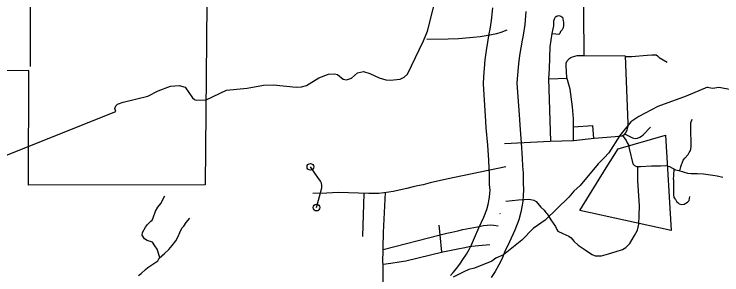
# Model space of a CAD drawing. Extents: x 1377389 to 1380723, y 1168351 to 1170484.
# Drawn here: x 1378680.8 to 1378786.6, y 1168958.4 to 1168997.5 of the extents above; entities that cross this region are included whole.
import ezdxf

# ---------------------------------------------------------------- set-up
doc = ezdxf.new("R2010")
doc.units = 0
doc.layers.add('B_Fill', color=7, linetype='Continuous')

msp = doc.modelspace()

# ---------------------------------------------------------------- linework, layer by layer
at = {"layer": 'B_Fill'}
for points in [[(1378713.89, 1169042.63), (1378709.98, 1169042.59), (1378709.33, 1168971.91), (1378682.9, 1168971.87), (1378682.95, 1168989.04), (1378655.79, 1168988.68)], [(1378683.24, 1169042.11), (1378683.13, 1168989.64)], [(1378766.03, 1168991.31), (1378765.94, 1168997.68), (1378765.92, 1169003.59), (1378765.9, 1169003.86)], [(1378675.07, 1168974.57), (1378695.97, 1168982.9), (1378695.82, 1168983.36), (1378695.99, 1168983.74), (1378696.23, 1168983.99), (1378697.06, 1168984.29), (1378700.73, 1168985.21), (1378702.29, 1168986), (1378704.13, 1168986.71), (1378705.45, 1168986.8), (1378706.35, 1168986.52), (1378707.42, 1168984.96), (1378707.73, 1168984.71), (1378707.97, 1168984.59), (1378709.47, 1168984.64), (1378712.51, 1168986.07), (1378715.61, 1168986.38), (1378718.06, 1168986.86), (1378719.53, 1168986.89), (1378722.95, 1168986.55), (1378723.73, 1168986.58), (1378724.5, 1168986.8), (1378726.32, 1168987.94), (1378727.76, 1168988.47), (1378728.68, 1168988.54), (1378729.14, 1168988.43), (1378729.99, 1168987.76), (1378730.49, 1168987.64), (1378731.19, 1168987.91), (1378732.09, 1168988.69), (1378733.02, 1168988.87), (1378733.94, 1168988.61), (1378735.34, 1168987.96), (1378736.34, 1168987.65), (1378737.02, 1168987.6), (1378738.47, 1168987.75), (1378739.11, 1168988.03), (1378739.61, 1168988.48), (1378741.98, 1168993.46), (1378742.56, 1168994.93), (1378744.29, 1169001.67)], [(1378751.87, 1168971.98), (1378751.87, 1168973.54), (1378751.81, 1168974.38), (1378751.73, 1168975.61), (1378751.62, 1168977.88), (1378751.38, 1168980.46), (1378751.33, 1168981.38), (1378750.96, 1168987.06), (1378750.99, 1168988.09), (1378751.21, 1168990.63), (1378751.4, 1168992.03), (1378751.81, 1168994.53), (1378751.96, 1168995.21), (1378752.15, 1168996.53), (1378752.33, 1168998.4)], [(1378757.3, 1168997.88), (1378757.12, 1168995.93), (1378756.89, 1168994.32), (1378756.72, 1168993.59), (1378756.35, 1168991.28), (1378756.18, 1168990.06), (1378755.98, 1168987.79), (1378755.96, 1168987.15), (1378756.32, 1168981.69), (1378756.37, 1168980.83), (1378756.61, 1168978.23), (1378756.72, 1168975.9), (1378756.8, 1168974.72), (1378756.87, 1168973.72), (1378756.87, 1168972.15)], [(1378761.01, 1168978.48), (1378760.75, 1168987.81), (1378760.82, 1168989.31), (1378760.91, 1168992.6), (1378761.24, 1168994.56), (1378761.5, 1168995.74), (1378761.5, 1168996.46), (1378761.52, 1168996.61), (1378761.57, 1168996.78), (1378761.66, 1168996.98), (1378761.73, 1168997.06), (1378761.83, 1168997.14), (1378761.95, 1168997.2), (1378762.09, 1168997.24), (1378762.2, 1168997.26), (1378762.35, 1168997.24), (1378762.54, 1168997.17), (1378762.67, 1168997.08), (1378762.75, 1168996.98), (1378762.8, 1168996.91), (1378762.84, 1168996.7), (1378762.87, 1168996.52), (1378762.9, 1168996.23), (1378762.9, 1168995.8), (1378762.87, 1168995.41), (1378762.71, 1168995.15)], [(1378742.49, 1168993.72), (1378745.68, 1168993.76), (1378747.24, 1168993.84), (1378749.41, 1168994.04), (1378750.48, 1168994.11), (1378751.38, 1168994.29), (1378752.97, 1168994.6), (1378753.58, 1168994.79), (1378754.48, 1168995.15)], [(1378762.71, 1168995.15), (1378762.48, 1168994.86), (1378762.36, 1168994.6), (1378762.21, 1168994.45), (1378761.77, 1168994.48), (1378761.24, 1168994.55)], [(1378764.41, 1168978.53), (1378764.41, 1168981.8), (1378764.25, 1168983.59), (1378763.92, 1168986.24), (1378763.43, 1168987.97), (1378763.3, 1168989.73), (1378763.33, 1168990.15), (1378763.45, 1168990.49), (1378763.65, 1168990.71), (1378763.73, 1168990.81), (1378764.02, 1168990.99), (1378764.28, 1168991.07), (1378764.96, 1168991.26), (1378765.88, 1168991.29), (1378772.14, 1168991.23), (1378772.53, 1168981.11), (1378772.53, 1168980.69), (1378772.37, 1168980.13), (1378772.24, 1168979.78), (1378771.88, 1168979.35), (1378771.58, 1168979.22), (1378770.64, 1168979.09), (1378767.51, 1168978.86), (1378764.41, 1168978.53), (1378760.95, 1168978.4), (1378754.11, 1168978.08)], [(1378772.15, 1168991.14), (1378773.07, 1168991.14), (1378775.46, 1168991.35), (1378776.14, 1168991.38), (1378776.5, 1168991.4), (1378776.76, 1168991.37), (1378776.97, 1168991.25), (1378777.25, 1168991.01), (1378778.44, 1168990.29)], [(1378760.75, 1168987.77), (1378763.46, 1168987.88)], [(1378784.47, 1168986.53), (1378781.27, 1168985.18), (1378777.05, 1168983.67), (1378774.18, 1168982.14), (1378772.99, 1168981.34), (1378771.33, 1168979.31), (1378769.68, 1168976.72), (1378769.02, 1168975.96), (1378768.09, 1168975.05), (1378765.42, 1168971.83), (1378764.45, 1168970.96), (1378763.7, 1168970.07), (1378760.19, 1168966.65), (1378758.39, 1168965.37), (1378756.71, 1168963.66), (1378753.93, 1168961.43), (1378752.8, 1168960.92), (1378752.18, 1168960.48), (1378749.62, 1168959.44), (1378748.76, 1168959.23), (1378747.94, 1168958.87), (1378746.42, 1168958.12)], [(1378784.47, 1168986.53), (1378785.2, 1168986.37), (1378786.22, 1168986.52), (1378787.98, 1168986.21)], [(1378780.31, 1168974.04), (1378780.49, 1168974.64), (1378780.57, 1168974.99), (1378780.65, 1168975.18), (1378780.84, 1168975.61), (1378781.08, 1168975.92), (1378781.58, 1168976.47), (1378781.74, 1168976.74), (1378781.89, 1168976.94), (1378781.97, 1168977.25), (1378782.01, 1168977.71), (1378782.01, 1168978.26), (1378781.97, 1168979.97), (1378781.97, 1168981.18), (1378782.17, 1168981.76)], [(1378764.41, 1168980.59), (1378767.28, 1168980.81), (1378767.42, 1168978.85)], [(1378772.03, 1168979.54), (1378772.75, 1168979.2), (1378773.03, 1168979.07), (1378773.22, 1168978.96), (1378773.66, 1168978.88), (1378773.97, 1168978.91), (1378774.34, 1168979.04), (1378774.57, 1168979.22), (1378774.86, 1168979.43), (1378775.93, 1168980.58)], [(1378778.16, 1168979.35), (1378779, 1168965.07), (1378765.34, 1168968.08), (1378769.29, 1168974.45)], [(1378769.29, 1168974.45), (1378771.08, 1168977.31), (1378778.16, 1168979.35)], [(1378771.74, 1168979.29), (1378772.28, 1168978.57), (1378772.46, 1168978.2), (1378772.62, 1168977.92), (1378772.72, 1168977.34), (1378773.29, 1168975.09), (1378773.53, 1168974.81), (1378773.84, 1168974.65), (1378774.44, 1168974.68), (1378776.06, 1168974.78), (1378777.45, 1168974.78), (1378778.15, 1168974.81), (1378778.44, 1168974.78), (1378778.8, 1168974.68), (1378779.2, 1168974.44), (1378779.69, 1168974.18), (1378780.19, 1168974.08), (1378780.82, 1168973.87), (1378781.49, 1168973.68), (1378782.02, 1168973.6), (1378782.51, 1168973.6), (1378782.96, 1168973.6), (1378783.84, 1168973.55), (1378784.55, 1168973.47), (1378785.25, 1168973.37), (1378785.88, 1168973.27)], [(1378725.97, 1168968.51), (1378726.42, 1168970.15), (1378726.76, 1168971.48), (1378726.79, 1168971.82), (1378726.73, 1168972.15), (1378726.6, 1168972.45), (1378726.09, 1168973.15), (1378725.06, 1168974.61)], [(1378754.3, 1168974.6), (1378745.42, 1168972.75), (1378742.99, 1168972.2), (1378741.92, 1168971.94), (1378741.11, 1168971.76), (1378740.42, 1168971.62), (1378739.47, 1168971.37), (1378737.47, 1168970.93), (1378736.82, 1168970.8), (1378735.32, 1168970.62), (1378733.81, 1168970.6), (1378729.2, 1168970.76), (1378727.55, 1168970.68), (1378725.41, 1168970.62)], [(1378774.05, 1168972.53), (1378774.05, 1168974.66)], [(1378779.38, 1168972.72), (1378779.43, 1168973.34), (1378779.46, 1168974.3)], [(1378785.88, 1168973.27), (1378786.74, 1168973.06)], [(1378746.03, 1168958.35), (1378746.4, 1168958.79), (1378746.95, 1168959.44), (1378747.54, 1168960.19), (1378747.87, 1168960.72), (1378748.41, 1168961.54), (1378748.81, 1168962.26), (1378749.14, 1168962.92), (1378749.6, 1168963.97), (1378750.28, 1168965.47), (1378751.02, 1168967.09), (1378751.46, 1168968.21), (1378751.64, 1168968.96), (1378751.81, 1168969.76), (1378751.87, 1168970.12), (1378751.92, 1168970.61), (1378751.93, 1168971.12), (1378751.87, 1168971.98)], [(1378756.87, 1168972.15), (1378756.93, 1168971.24), (1378756.91, 1168970.29), (1378756.83, 1168969.47), (1378756.73, 1168968.86), (1378756.52, 1168967.84), (1378756.23, 1168966.68), (1378755.62, 1168965.13), (1378754.83, 1168963.41), (1378754.17, 1168961.95), (1378753.68, 1168960.8), (1378753.24, 1168959.93), (1378752.69, 1168958.93), (1378752.08, 1168958.03)], [(1378754.3, 1168969.5), (1378756.2, 1168969.66), (1378757.05, 1168969.72), (1378757.67, 1168969.77), (1378758.02, 1168969.72), (1378758.46, 1168969.63), (1378758.81, 1168969.42), (1378759.54, 1168968.6), (1378760.01, 1168968.13), (1378760.3, 1168967.78), (1378760.48, 1168967.58), (1378760.74, 1168967.2), (1378761.03, 1168966.7), (1378761.73, 1168965.7), (1378761.94, 1168965.23), (1378762.06, 1168964.97), (1378762.82, 1168964.65), (1378763.29, 1168964.44), (1378763.7, 1168964.24), (1378764.05, 1168964), (1378764.49, 1168963.48), (1378765.1, 1168962.89), (1378766.15, 1168962.19), (1378766.83, 1168961.75), (1378767.21, 1168961.48), (1378767.68, 1168961.28), (1378768.14, 1168961.28), (1378768.61, 1168961.31), (1378769.64, 1168961.6), (1378770.81, 1168961.92), (1378771.74, 1168962.22), (1378772.24, 1168962.54), (1378772.83, 1168963.15), (1378773.53, 1168964.35), (1378773.97, 1168965.12), (1378774.2, 1168966.05), (1378774.26, 1168967.34), (1378774.29, 1168968.78), (1378774.05, 1168972.53)], [(1378779.38, 1168972.72), (1378779.35, 1168971.38), (1378779.35, 1168970.48), (1378779.44, 1168970.04), (1378779.65, 1168969.72), (1378779.82, 1168969.45), (1378780, 1168969.28), (1378780.2, 1168969.1), (1378780.64, 1168968.98), (1378780.96, 1168969.04), (1378781.46, 1168969.33), (1378781.72, 1168969.57), (1378781.84, 1168970.15)], [(1378735.94, 1168962.26), (1378735.94, 1168962.52), (1378736, 1168964.78), (1378736.32, 1168970.76)], [(1378702.55, 1168961.03), (1378702.15, 1168962.27), (1378701.81, 1168962.81), (1378701.46, 1168963.32), (1378700.64, 1168963.59), (1378700.26, 1168963.82), (1378699.91, 1168964.4), (1378699.98, 1168964.79), (1378700.41, 1168965.57), (1378700.72, 1168965.96), (1378701.22, 1168966.46), (1378701.42, 1168966.61), (1378701.53, 1168966.96), (1378701.92, 1168967.97), (1378702.23, 1168968.59), (1378702.7, 1168969.14), (1378703.32, 1168970.26)], [(1378732.89, 1168964.2), (1378733.11, 1168970.62)], [(1378753.49, 1168967.51), (1378753.45, 1168967.65)], [(1378702.25, 1168960.56), (1378702.44, 1168960.94), (1378703.26, 1168961.64), (1378703.88, 1168962.22), (1378704.38, 1168962.84), (1378704.92, 1168963.54), (1378705.31, 1168964.2), (1378705.54, 1168964.78), (1378705.85, 1168965.44), (1378706.13, 1168965.75), (1378706.51, 1168966.29), (1378707.02, 1168966.91)], [(1378744.48, 1168964.43), (1378744.34, 1168965.87)], [(1378744.48, 1168964.43), (1378745.45, 1168964.67), (1378746.21, 1168964.82), (1378747.11, 1168965.04), (1378747.88, 1168965.22), (1378748.95, 1168965.44), (1378750.06, 1168965.65), (1378750.98, 1168965.81), (1378751.51, 1168965.9), (1378752.03, 1168965.93), (1378752.52, 1168965.87), (1378753.17, 1168965.78)], [(1378735.94, 1168962.26), (1378744.48, 1168964.43)], [(1378744.72, 1168961.84), (1378744.48, 1168964.43)], [(1378735.93, 1168960.03), (1378735.92, 1168960.3), (1378735.94, 1168962.26)], [(1378735.93, 1168960.03), (1378737.11, 1168960.17), (1378738.32, 1168960.37), (1378739.32, 1168960.56), (1378744.89, 1168961.88), (1378747.14, 1168962.32), (1378748.17, 1168962.54), (1378748.79, 1168962.68), (1378749.21, 1168962.72), (1378750.22, 1168962.84), (1378751.89, 1168962.98)], [(1378699.37, 1168958.35), (1378699.78, 1168958.64), (1378700.38, 1168959.25), (1378700.77, 1168959.57), (1378702.25, 1168960.56)], [(1378736.15, 1168953.18), (1378736.14, 1168953.22), (1378735.96, 1168955.06), (1378735.96, 1168956.48), (1378735.94, 1168957.85), (1378735.93, 1168960.03)]]:
    msp.add_lwpolyline(points, dxfattribs=at)
for centre in [(1378725.06, 1168974.61), (1378725.97, 1168968.51)]:
    msp.add_circle(centre, 0.5, dxfattribs=at)

doc.saveas('drawing.dxf')
